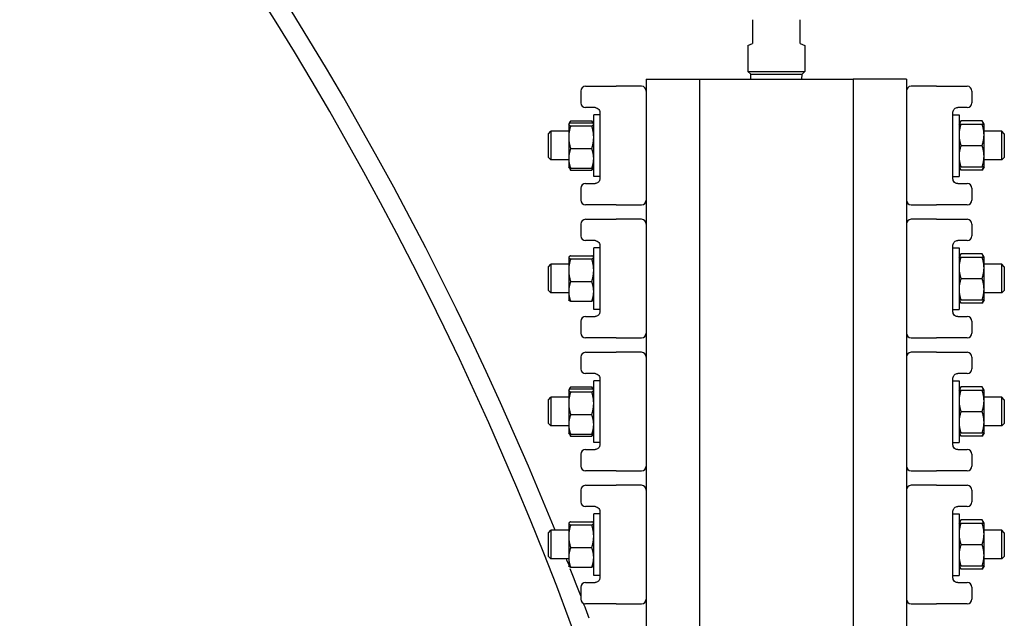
# Model space of a CAD drawing. Header units: inches. Extents: x 24 to 1128, y -69 to 748.
# Tile 270 of 656: x 456.95 to 469.9, y 314.45 to 322.33. Entities that reach past the tile are written whole.
import ezdxf

# ---------------------------------------------------------------- set-up
doc = ezdxf.new("R2010")
doc.units = ezdxf.units.IN
doc.header["$LTSCALE"] = 32
doc.header["$MEASUREMENT"] = 0
doc.layers.add('Visible (ANSI)', color=7, linetype='Continuous', lineweight=30)

msp = doc.modelspace()

# ---------------------------------------------------------------- linework, layer by layer
at = {"layer": 'Visible (ANSI)'}
for p, q in [((466.59233, 322.32742), (466.59233, 322.01492)), ((467.21733, 322.01492), (467.21733, 322.32742)), ((466.52983, 321.98903), (466.59233, 322.01492)), ((466.52983, 321.98903), (466.52983, 321.64617)), ((467.21733, 322.01492), (467.27983, 321.98903)), ((467.27983, 321.98903), (467.27983, 321.64617)), ((466.52983, 321.64617), (467.27983, 321.64617)), ((466.56733, 321.60867), (466.52983, 321.64617)), ((467.24233, 321.60867), (467.27983, 321.64617)), ((465.19333, 321.54617), (465.89333, 321.54617)), ((465.19333, 321.54617), (465.19333, 307.54617)), ((465.89333, 321.54617), (467.91633, 321.54617)), ((465.89333, 321.54617), (465.89333, 307.54617)), ((466.56733, 321.60867), (467.24233, 321.60867)), ((466.56897, 321.54617), (466.56733, 321.60867)), ((467.24069, 321.54617), (467.24233, 321.60867)), ((467.91633, 321.54617), (467.91633, 307.54617)), ((468.61633, 321.54617), (467.91633, 321.54617)), ((468.61633, 321.54617), (468.61633, 307.54617)), ((464.33083, 321.38867), (464.33083, 321.23367)), ((464.39333, 321.45117), (464.74059, 321.45117)), ((464.74059, 321.45117), (464.79607, 321.45117)), ((465.13083, 321.45117), (464.79607, 321.45117)), ((469.01359, 321.45117), (468.67883, 321.45117)), ((469.01359, 321.45117), (469.06907, 321.45117)), ((469.06907, 321.45117), (469.41633, 321.45117)), ((469.47883, 321.38867), (469.47883, 321.23367)), ((464.51833, 321.17117), (464.39333, 321.17117)), ((469.41633, 321.17117), (469.29133, 321.17117)), ((464.17305, 320.95478), (464.19407, 320.99119)), ((464.19697, 320.99609), (464.47569, 320.99609)), ((464.49961, 320.95478), (464.47859, 320.99119)), ((464.50083, 320.26467), (464.50083, 321.07767)), ((464.58083, 321.07767), (464.50083, 321.07767)), ((464.58083, 321.10867), (464.58083, 320.23367)), ((469.22883, 320.23367), (469.22883, 321.10867)), ((469.22883, 321.07767), (469.30883, 321.07767)), ((469.30883, 321.07767), (469.30883, 320.26467)), ((469.30883, 320.95267), (469.33397, 320.99622)), ((469.61269, 320.99622), (469.33397, 320.99622)), ((469.63783, 320.95267), (469.61269, 320.99622)), ((463.90483, 320.82742), (463.93608, 320.85867)), ((463.93608, 320.85867), (463.93608, 320.48367)), ((464.17183, 320.85867), (463.93608, 320.85867)), ((464.17183, 320.95267), (464.17305, 320.95478)), ((464.17183, 320.95267), (464.17183, 320.95057)), ((464.17183, 320.95057), (464.17183, 320.78118)), ((464.19697, 320.97037), (464.47569, 320.97037)), ((464.19697, 320.93078), (464.47569, 320.93078)), ((464.50083, 320.95267), (464.49961, 320.95478)), ((469.33397, 320.95267), (469.61269, 320.95267)), ((469.63783, 320.81192), (469.63783, 320.95267)), ((469.87358, 320.85867), (469.63783, 320.85867)), ((469.87358, 320.48367), (469.87358, 320.85867)), ((469.90483, 320.82742), (469.87358, 320.85867)), ((463.90483, 320.51492), (463.90483, 320.82742)), ((464.17183, 320.78118), (464.17183, 320.50177)), ((469.63783, 320.53042), (469.63783, 320.81192)), ((469.90483, 320.82742), (469.90483, 320.51492)), ((464.19697, 320.63158), (464.47569, 320.63158)), ((469.33397, 320.67117), (469.61269, 320.67117)), ((463.90483, 320.51492), (463.93608, 320.48367)), ((464.17183, 320.48367), (463.93608, 320.48367)), ((464.17183, 320.50177), (464.17183, 320.38967)), ((469.63783, 320.38967), (469.63783, 320.53042)), ((469.87358, 320.48367), (469.63783, 320.48367)), ((469.90483, 320.51492), (469.87358, 320.48367)), ((464.17183, 320.38967), (464.17305, 320.38756)), ((464.17305, 320.38756), (464.19407, 320.35115)), ((464.19697, 320.37197), (464.47569, 320.37197)), ((464.19697, 320.34625), (464.47569, 320.34625)), ((464.49961, 320.38756), (464.47859, 320.35115)), ((464.50083, 320.38967), (464.49961, 320.38756)), ((469.30883, 320.38967), (469.33397, 320.34612)), ((469.33397, 320.38967), (469.61269, 320.38967)), ((469.61269, 320.34612), (469.33397, 320.34612)), ((469.63783, 320.38967), (469.61269, 320.34612)), ((464.58083, 320.26467), (464.50083, 320.26467)), ((469.22883, 320.26467), (469.30883, 320.26467)), ((464.33083, 320.10867), (464.33083, 319.95367)), ((464.39333, 320.17117), (464.51833, 320.17117)), ((469.29133, 320.17117), (469.41633, 320.17117)), ((469.47883, 320.10867), (469.47883, 319.95367)), ((464.74059, 319.89117), (464.39333, 319.89117)), ((464.79607, 319.89117), (464.74059, 319.89117)), ((464.79607, 319.89117), (465.13083, 319.89117)), ((468.67883, 319.89117), (469.01359, 319.89117)), ((469.06907, 319.89117), (469.01359, 319.89117)), ((469.41633, 319.89117), (469.06907, 319.89117)), ((464.39333, 319.70117), (464.74059, 319.70117)), ((464.74059, 319.70117), (464.79607, 319.70117)), ((465.13083, 319.70117), (464.79607, 319.70117)), ((469.01359, 319.70117), (468.67883, 319.70117)), ((469.01359, 319.70117), (469.06907, 319.70117)), ((469.06907, 319.70117), (469.41633, 319.70117)), ((464.33083, 319.63867), (464.33083, 319.48367)), ((469.47883, 319.63867), (469.47883, 319.48367)), ((464.51833, 319.42117), (464.39333, 319.42117)), ((464.50083, 318.51467), (464.50083, 319.32767)), ((464.58083, 319.32767), (464.50083, 319.32767)), ((464.58083, 319.35867), (464.58083, 318.48367)), ((469.22883, 318.48367), (469.22883, 319.35867)), ((469.22883, 319.32767), (469.30883, 319.32767)), ((469.41633, 319.42117), (469.29133, 319.42117)), ((469.30883, 319.32767), (469.30883, 318.51467)), ((464.17183, 319.20267), (464.17305, 319.20478)), ((464.17183, 319.20267), (464.17183, 319.20057)), ((464.17183, 319.20057), (464.17183, 319.03118)), ((464.19697, 319.22037), (464.47569, 319.22037)), ((464.19697, 319.18078), (464.47569, 319.18078)), ((464.50083, 319.20267), (464.49961, 319.20478)), ((469.30883, 319.20267), (469.33397, 319.24622)), ((469.61269, 319.24622), (469.33397, 319.24622)), ((469.33397, 319.20267), (469.61269, 319.20267)), ((469.63783, 319.20267), (469.61269, 319.24622)), ((469.63783, 319.06192), (469.63783, 319.20267)), ((463.90483, 319.07742), (463.93608, 319.10867)), ((463.90483, 318.76492), (463.90483, 319.07742)), ((463.93608, 319.10867), (463.93608, 318.73367)), ((464.17183, 319.10867), (463.93608, 319.10867)), ((469.87358, 319.10867), (469.63783, 319.10867)), ((469.63783, 318.78042), (469.63783, 319.06192)), ((469.87358, 318.73367), (469.87358, 319.10867)), ((469.90483, 319.07742), (469.87358, 319.10867)), ((469.90483, 319.07742), (469.90483, 318.76492)), ((464.17183, 319.03118), (464.17183, 318.75177)), ((469.33397, 318.92117), (469.61269, 318.92117)), ((464.19697, 318.88158), (464.47569, 318.88158)), ((469.63783, 318.63967), (469.63783, 318.78042)), ((463.90483, 318.76492), (463.93608, 318.73367)), ((464.17183, 318.73367), (463.93608, 318.73367)), ((464.17183, 318.75177), (464.17183, 318.63967)), ((469.87358, 318.73367), (469.63783, 318.73367)), ((469.90483, 318.76492), (469.87358, 318.73367)), ((464.17183, 318.63967), (464.17305, 318.63756)), ((464.19697, 318.62197), (464.47569, 318.62197)), ((464.50083, 318.63967), (464.49961, 318.63756)), ((469.30883, 318.63967), (469.33397, 318.59612)), ((469.33397, 318.63967), (469.61269, 318.63967)), ((469.61269, 318.59612), (469.33397, 318.59612)), ((469.63783, 318.63967), (469.61269, 318.59612)), ((464.39333, 318.42117), (464.51833, 318.42117)), ((464.58083, 318.51467), (464.50083, 318.51467)), ((469.22883, 318.51467), (469.30883, 318.51467)), ((469.29133, 318.42117), (469.41633, 318.42117)), ((464.33083, 318.35867), (464.33083, 318.20367)), ((469.47883, 318.35867), (469.47883, 318.20367)), ((464.74059, 318.14117), (464.39333, 318.14117)), ((464.79607, 318.14117), (464.74059, 318.14117)), ((464.79607, 318.14117), (465.13083, 318.14117)), ((468.67883, 318.14117), (469.01359, 318.14117)), ((469.06907, 318.14117), (469.01359, 318.14117)), ((469.41633, 318.14117), (469.06907, 318.14117)), ((464.33083, 317.88867), (464.33083, 317.73367)), ((464.39333, 317.95117), (464.74059, 317.95117)), ((464.74059, 317.95117), (464.79607, 317.95117)), ((465.13083, 317.95117), (464.79607, 317.95117)), ((469.01359, 317.95117), (468.67883, 317.95117)), ((469.01359, 317.95117), (469.06907, 317.95117)), ((469.06907, 317.95117), (469.41633, 317.95117)), ((469.47883, 317.88867), (469.47883, 317.73367)), ((464.51833, 317.67117), (464.39333, 317.67117)), ((469.41633, 317.67117), (469.29133, 317.67117)), ((464.17305, 317.45478), (464.19407, 317.49119)), ((464.19697, 317.49609), (464.47569, 317.49609)), ((464.49961, 317.45478), (464.47859, 317.49119)), ((464.50083, 316.76467), (464.50083, 317.57767)), ((464.58083, 317.57767), (464.50083, 317.57767)), ((464.58083, 317.60867), (464.58083, 316.73367)), ((469.22883, 316.73367), (469.22883, 317.60867)), ((469.22883, 317.57767), (469.30883, 317.57767)), ((469.30883, 317.57767), (469.30883, 316.76467)), ((469.30883, 317.45267), (469.33397, 317.49622)), ((469.61269, 317.49622), (469.33397, 317.49622)), ((469.63783, 317.45267), (469.61269, 317.49622)), ((463.90483, 317.32742), (463.93608, 317.35867)), ((463.93608, 317.35867), (463.93608, 316.98367)), ((464.17183, 317.35867), (463.93608, 317.35867)), ((464.17183, 317.45267), (464.17305, 317.45478)), ((464.17183, 317.45267), (464.17183, 317.45057)), ((464.17183, 317.45057), (464.17183, 317.28118)), ((464.19697, 317.47037), (464.47569, 317.47037)), ((464.19697, 317.43078), (464.47569, 317.43078)), ((464.50083, 317.45267), (464.49961, 317.45478)), ((469.33397, 317.45267), (469.61269, 317.45267)), ((469.63783, 317.31192), (469.63783, 317.45267)), ((469.87358, 317.35867), (469.63783, 317.35867)), ((469.87358, 316.98367), (469.87358, 317.35867)), ((469.90483, 317.32742), (469.87358, 317.35867)), ((463.90483, 317.01492), (463.90483, 317.32742)), ((464.17183, 317.28118), (464.17183, 317.00177)), ((469.63783, 317.03042), (469.63783, 317.31192)), ((469.90483, 317.32742), (469.90483, 317.01492)), ((464.19697, 317.13158), (464.47569, 317.13158)), ((469.33397, 317.17117), (469.61269, 317.17117)), ((463.90483, 317.01492), (463.93608, 316.98367)), ((464.17183, 316.98367), (463.93608, 316.98367)), ((464.17183, 317.00177), (464.17183, 316.88967)), ((469.63783, 316.88967), (469.63783, 317.03042)), ((469.87358, 316.98367), (469.63783, 316.98367)), ((469.90483, 317.01492), (469.87358, 316.98367)), ((464.17183, 316.88967), (464.17305, 316.88756)), ((464.17305, 316.88756), (464.19407, 316.85115)), ((464.19697, 316.87197), (464.47569, 316.87197)), ((464.19697, 316.84625), (464.47569, 316.84625)), ((464.49961, 316.88756), (464.47859, 316.85115)), ((464.50083, 316.88967), (464.49961, 316.88756)), ((469.30883, 316.88967), (469.33397, 316.84612)), ((469.33397, 316.88967), (469.61269, 316.88967)), ((469.61269, 316.84612), (469.33397, 316.84612)), ((469.63783, 316.88967), (469.61269, 316.84612)), ((464.58083, 316.76467), (464.50083, 316.76467)), ((469.22883, 316.76467), (469.30883, 316.76467)), ((464.33083, 316.60867), (464.33083, 316.45367)), ((464.39333, 316.67117), (464.51833, 316.67117)), ((469.29133, 316.67117), (469.41633, 316.67117)), ((469.47883, 316.60867), (469.47883, 316.45367)), ((464.74059, 316.39117), (464.39333, 316.39117)), ((464.79607, 316.39117), (464.74059, 316.39117)), ((464.79607, 316.39117), (465.13083, 316.39117)), ((468.67883, 316.39117), (469.01359, 316.39117)), ((469.06907, 316.39117), (469.01359, 316.39117)), ((469.41633, 316.39117), (469.06907, 316.39117)), ((464.39333, 316.20117), (464.74059, 316.20117)), ((464.74059, 316.20117), (464.79607, 316.20117)), ((465.13083, 316.20117), (464.79607, 316.20117)), ((469.01359, 316.20117), (468.67883, 316.20117)), ((469.01359, 316.20117), (469.06907, 316.20117)), ((469.06907, 316.20117), (469.41633, 316.20117)), ((464.33083, 316.13867), (464.33083, 315.98367)), ((469.47883, 316.13867), (469.47883, 315.98367)), ((464.51833, 315.92117), (464.39333, 315.92117)), ((464.50083, 315.01467), (464.50083, 315.82767)), ((464.58083, 315.82767), (464.50083, 315.82767)), ((464.58083, 315.85867), (464.58083, 314.98367)), ((469.22883, 314.98367), (469.22883, 315.85867)), ((469.22883, 315.82767), (469.30883, 315.82767)), ((469.41633, 315.92117), (469.29133, 315.92117)), ((469.30883, 315.82767), (469.30883, 315.01467)), ((464.17183, 315.70267), (464.17305, 315.70478)), ((464.17183, 315.70267), (464.17183, 315.70057)), ((464.17183, 315.70057), (464.17183, 315.53118)), ((464.19697, 315.72037), (464.47569, 315.72037)), ((464.19697, 315.68078), (464.47569, 315.68078)), ((464.50083, 315.70267), (464.49961, 315.70478)), ((469.30883, 315.70267), (469.33397, 315.74622)), ((469.61269, 315.74622), (469.33397, 315.74622)), ((469.33397, 315.70267), (469.61269, 315.70267)), ((469.63783, 315.70267), (469.61269, 315.74622)), ((469.63783, 315.56192), (469.63783, 315.70267)), ((463.90483, 315.57742), (463.93608, 315.60867)), ((463.90483, 315.26492), (463.90483, 315.57742)), ((463.93608, 315.60867), (463.93608, 315.23367)), ((464.17183, 315.60867), (463.93608, 315.60867)), ((469.87358, 315.60867), (469.63783, 315.60867)), ((469.63783, 315.28042), (469.63783, 315.56192)), ((469.87358, 315.23367), (469.87358, 315.60867)), ((469.90483, 315.57742), (469.87358, 315.60867)), ((469.90483, 315.57742), (469.90483, 315.26492)), ((464.17183, 315.53118), (464.17183, 315.25177)), ((469.33397, 315.42117), (469.61269, 315.42117)), ((464.19697, 315.38158), (464.47569, 315.38158)), ((469.63783, 315.13967), (469.63783, 315.28042)), ((463.90483, 315.26492), (463.93608, 315.23367)), ((464.17183, 315.23367), (463.93608, 315.23367)), ((464.17183, 315.25177), (464.17183, 315.13967)), ((469.87358, 315.23367), (469.63783, 315.23367)), ((469.90483, 315.26492), (469.87358, 315.23367)), ((464.17183, 315.13967), (464.17305, 315.13756)), ((464.19697, 315.12197), (464.47569, 315.12197)), ((464.50083, 315.13967), (464.49961, 315.13756)), ((469.30883, 315.13967), (469.33397, 315.09612)), ((469.33397, 315.13967), (469.61269, 315.13967)), ((469.61269, 315.09612), (469.33397, 315.09612)), ((469.63783, 315.13967), (469.61269, 315.09612)), ((464.39333, 314.92117), (464.51833, 314.92117)), ((464.58083, 315.01467), (464.50083, 315.01467)), ((469.22883, 315.01467), (469.30883, 315.01467)), ((469.29133, 314.92117), (469.41633, 314.92117)), ((464.33083, 314.85867), (464.33083, 314.70367)), ((469.47883, 314.85867), (469.47883, 314.70367)), ((464.74059, 314.64117), (464.39333, 314.64117)), ((464.79607, 314.64117), (464.74059, 314.64117)), ((464.79607, 314.64117), (465.13083, 314.64117)), ((468.67883, 314.64117), (469.01359, 314.64117)), ((469.06907, 314.64117), (469.01359, 314.64117)), ((469.41633, 314.64117), (469.06907, 314.64117))]:
    msp.add_line(p, q, dxfattribs=at)
for centre, radius, start, end in [((422.62125, 298.89305), 44.62029, 22.000783, 94.726002), ((422.62125, 298.89305), 44.37029, 19.900415, 94.722655), ((464.39333, 321.38867), 0.0625, 90, 180), ((465.13083, 321.38867), 0.0625, 0, 90), ((468.67883, 321.38867), 0.0625, 90, 180), ((469.41633, 321.38867), 0.0625, 0, 90), ((464.39333, 321.23367), 0.0625, 180, 270), ((469.41633, 321.23367), 0.0625, 270, 0), ((464.39333, 320.10867), 0.0625, 90, 180), ((469.41633, 320.10867), 0.0625, 0, 90), ((464.39333, 319.95367), 0.0625, 180, 270), ((465.13083, 319.95367), 0.0625, 270, 0), ((468.67883, 319.95367), 0.0625, 180, 270), ((469.41633, 319.95367), 0.0625, 270, 0), ((464.39333, 319.63867), 0.0625, 90, 180), ((465.13083, 319.63867), 0.0625, 0, 90), ((468.67883, 319.63867), 0.0625, 90, 180), ((469.41633, 319.63867), 0.0625, 0, 90), ((464.39333, 319.48367), 0.0625, 180, 270), ((469.41633, 319.48367), 0.0625, 270, 0), ((464.39333, 318.35867), 0.0625, 90, 180), ((469.41633, 318.35867), 0.0625, 0, 90), ((464.39333, 318.20367), 0.0625, 180, 270), ((465.13083, 318.20367), 0.0625, 270, 0), ((468.67883, 318.20367), 0.0625, 180, 270), ((469.41633, 318.20367), 0.0625, 270, 0), ((464.39333, 317.88867), 0.0625, 90, 180), ((465.13083, 317.88867), 0.0625, 0, 90), ((468.67883, 317.88867), 0.0625, 90, 180), ((469.41633, 317.88867), 0.0625, 0, 90), ((464.39333, 317.73367), 0.0625, 180, 270), ((469.41633, 317.73367), 0.0625, 270, 0), ((464.39333, 316.60867), 0.0625, 90, 180), ((469.41633, 316.60867), 0.0625, 0, 90), ((464.39333, 316.45367), 0.0625, 180, 270), ((465.13083, 316.45367), 0.0625, 270, 0), ((468.67883, 316.45367), 0.0625, 180, 270), ((469.41633, 316.45367), 0.0625, 270, 0), ((464.39333, 316.13867), 0.0625, 90, 180), ((465.13083, 316.13867), 0.0625, 0, 90), ((468.67883, 316.13867), 0.0625, 90, 180), ((469.41633, 316.13867), 0.0625, 0, 90), ((464.39333, 315.98367), 0.0625, 180, 270), ((469.41633, 315.98367), 0.0625, 270, 0), ((422.62125, 298.89305), 44.62029, 21.376774, 21.482376), ((422.62125, 298.89305), 44.62029, 20.809457, 21.302388), ((464.39333, 314.85867), 0.0625, 90, 180), ((469.41633, 314.85867), 0.0625, 0, 90), ((464.39333, 314.70367), 0.0625, 180, 270), ((422.62125, 298.89305), 44.62029, 20.406486, 20.674316), ((465.13083, 314.70367), 0.0625, 270, 0), ((468.67883, 314.70367), 0.0625, 180, 270), ((469.41633, 314.70367), 0.0625, 270, 0)]:
    msp.add_arc(centre, radius, start, end, dxfattribs=at)
for points, knots in [([(464.51833, 321.17117), (464.52314, 321.17117), (464.5282, 321.17062), (464.54176, 321.16725), (464.55058, 321.16324), (464.5661, 321.15014), (464.57284, 321.14132), (464.57942, 321.12376), (464.58083, 321.11623), (464.58083, 321.10867)], [0, 0, 0, 0, 0.122052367, 0.122052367, 0.317336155, 0.317336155, 0.498186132, 0.498186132, 0.613337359, 0.613337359, 0.613337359, 0.613337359]), ([(469.22883, 321.10867), (469.22883, 321.11214), (469.22912, 321.11561), (469.2306, 321.12444), (469.23223, 321.12967), (469.23725, 321.14073), (469.241, 321.14625), (469.24973, 321.15579), (469.25475, 321.15969), (469.26703, 321.16685), (469.27436, 321.16923), (469.28473, 321.17092), (469.28809, 321.17117), (469.29133, 321.17117)], [0, 0, 0, 0, 0.052872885, 0.052872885, 0.137469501, 0.137469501, 0.247445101, 0.247445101, 0.365265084, 0.365265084, 0.531005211, 0.531005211, 0.613329, 0.613329, 0.613329, 0.613329]), ([(464.58083, 320.23367), (464.58083, 320.2302), (464.58054, 320.22673), (464.57906, 320.2179), (464.57743, 320.21267), (464.57242, 320.2016), (464.56866, 320.19609), (464.55993, 320.18655), (464.55491, 320.18265), (464.54263, 320.17549), (464.5353, 320.17311), (464.52493, 320.17142), (464.52157, 320.17117), (464.51833, 320.17117)], [0, 0, 0, 0, 0.052872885, 0.052872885, 0.137469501, 0.137469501, 0.247445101, 0.247445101, 0.365289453, 0.365289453, 0.531049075, 0.531049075, 0.613328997, 0.613328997, 0.613328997, 0.613328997]), ([(469.29133, 320.17117), (469.28652, 320.17117), (469.28146, 320.17172), (469.2679, 320.17509), (469.25908, 320.17911), (469.24356, 320.19221), (469.23681, 320.20104), (469.23024, 320.21859), (469.22883, 320.22612), (469.22883, 320.23367)], [0, 0, 0, 0, 0.122084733, 0.122084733, 0.317420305, 0.317420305, 0.498259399, 0.498259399, 0.613337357, 0.613337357, 0.613337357, 0.613337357]), ([(464.51833, 319.42117), (464.52314, 319.42117), (464.5282, 319.42062), (464.54176, 319.41725), (464.55058, 319.41324), (464.5661, 319.40014), (464.57284, 319.39132), (464.57942, 319.37376), (464.58083, 319.36623), (464.58083, 319.35867)], [0, 0, 0, 0, 0.122052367, 0.122052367, 0.317336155, 0.317336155, 0.498186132, 0.498186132, 0.613337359, 0.613337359, 0.613337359, 0.613337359]), ([(469.22883, 319.35867), (469.22883, 319.36214), (469.22912, 319.36561), (469.2306, 319.37444), (469.23223, 319.37967), (469.23725, 319.39073), (469.241, 319.39625), (469.24973, 319.40579), (469.25475, 319.40969), (469.26703, 319.41685), (469.27436, 319.41923), (469.28473, 319.42092), (469.28809, 319.42117), (469.29133, 319.42117)], [0, 0, 0, 0, 0.052872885, 0.052872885, 0.137469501, 0.137469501, 0.247445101, 0.247445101, 0.365265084, 0.365265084, 0.531005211, 0.531005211, 0.613329, 0.613329, 0.613329, 0.613329]), ([(464.58083, 318.48367), (464.58083, 318.4802), (464.58054, 318.47673), (464.57906, 318.4679), (464.57743, 318.46267), (464.57242, 318.4516), (464.56866, 318.44609), (464.55993, 318.43655), (464.55491, 318.43265), (464.54263, 318.42549), (464.5353, 318.42311), (464.52493, 318.42142), (464.52157, 318.42117), (464.51833, 318.42117)], [0, 0, 0, 0, 0.052872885, 0.052872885, 0.137469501, 0.137469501, 0.247445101, 0.247445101, 0.365289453, 0.365289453, 0.531049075, 0.531049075, 0.613328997, 0.613328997, 0.613328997, 0.613328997]), ([(469.29133, 318.42117), (469.28652, 318.42117), (469.28146, 318.42172), (469.2679, 318.42509), (469.25908, 318.42911), (469.24356, 318.44221), (469.23681, 318.45104), (469.23024, 318.46859), (469.22883, 318.47612), (469.22883, 318.48367)], [0, 0, 0, 0, 0.122084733, 0.122084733, 0.317420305, 0.317420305, 0.498259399, 0.498259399, 0.613337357, 0.613337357, 0.613337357, 0.613337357]), ([(464.51833, 317.67117), (464.52314, 317.67117), (464.5282, 317.67062), (464.54176, 317.66725), (464.55058, 317.66324), (464.5661, 317.65014), (464.57284, 317.64132), (464.57942, 317.62376), (464.58083, 317.61623), (464.58083, 317.60867)], [0, 0, 0, 0, 0.122052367, 0.122052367, 0.317336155, 0.317336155, 0.498186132, 0.498186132, 0.613337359, 0.613337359, 0.613337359, 0.613337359]), ([(469.22883, 317.60867), (469.22883, 317.61214), (469.22912, 317.61561), (469.2306, 317.62444), (469.23223, 317.62967), (469.23725, 317.64073), (469.241, 317.64625), (469.24973, 317.65579), (469.25475, 317.65969), (469.26703, 317.66685), (469.27436, 317.66923), (469.28473, 317.67092), (469.28809, 317.67117), (469.29133, 317.67117)], [0, 0, 0, 0, 0.052872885, 0.052872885, 0.137469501, 0.137469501, 0.247445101, 0.247445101, 0.365265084, 0.365265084, 0.531005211, 0.531005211, 0.613329, 0.613329, 0.613329, 0.613329]), ([(464.58083, 316.73367), (464.58083, 316.7302), (464.58054, 316.72673), (464.57906, 316.7179), (464.57743, 316.71267), (464.57242, 316.7016), (464.56866, 316.69609), (464.55993, 316.68655), (464.55491, 316.68265), (464.54263, 316.67549), (464.5353, 316.67311), (464.52493, 316.67142), (464.52157, 316.67117), (464.51833, 316.67117)], [0, 0, 0, 0, 0.052872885, 0.052872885, 0.137469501, 0.137469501, 0.247445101, 0.247445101, 0.365289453, 0.365289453, 0.531049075, 0.531049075, 0.613328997, 0.613328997, 0.613328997, 0.613328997]), ([(469.29133, 316.67117), (469.28652, 316.67117), (469.28146, 316.67172), (469.2679, 316.67509), (469.25908, 316.67911), (469.24356, 316.69221), (469.23681, 316.70104), (469.23024, 316.71859), (469.22883, 316.72612), (469.22883, 316.73367)], [0, 0, 0, 0, 0.122084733, 0.122084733, 0.317420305, 0.317420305, 0.498259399, 0.498259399, 0.613337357, 0.613337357, 0.613337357, 0.613337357]), ([(464.51833, 315.92117), (464.52314, 315.92117), (464.5282, 315.92062), (464.54176, 315.91725), (464.55058, 315.91324), (464.5661, 315.90014), (464.57284, 315.89132), (464.57942, 315.87376), (464.58083, 315.86623), (464.58083, 315.85867)], [0, 0, 0, 0, 0.122052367, 0.122052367, 0.317336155, 0.317336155, 0.498186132, 0.498186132, 0.613337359, 0.613337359, 0.613337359, 0.613337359]), ([(469.22883, 315.85867), (469.22883, 315.86214), (469.22912, 315.86561), (469.2306, 315.87444), (469.23223, 315.87967), (469.23725, 315.89073), (469.241, 315.89625), (469.24973, 315.90579), (469.25475, 315.90969), (469.26703, 315.91685), (469.27436, 315.91923), (469.28473, 315.92092), (469.28809, 315.92117), (469.29133, 315.92117)], [0, 0, 0, 0, 0.052872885, 0.052872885, 0.137469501, 0.137469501, 0.247445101, 0.247445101, 0.365265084, 0.365265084, 0.531005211, 0.531005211, 0.613329, 0.613329, 0.613329, 0.613329]), ([(464.58083, 314.98367), (464.58083, 314.9802), (464.58054, 314.97673), (464.57906, 314.9679), (464.57743, 314.96267), (464.57242, 314.9516), (464.56866, 314.94609), (464.55993, 314.93655), (464.55491, 314.93265), (464.54263, 314.92549), (464.5353, 314.92311), (464.52493, 314.92142), (464.52157, 314.92117), (464.51833, 314.92117)], [0, 0, 0, 0, 0.052872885, 0.052872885, 0.137469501, 0.137469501, 0.247445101, 0.247445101, 0.365289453, 0.365289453, 0.531049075, 0.531049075, 0.613328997, 0.613328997, 0.613328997, 0.613328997]), ([(469.29133, 314.92117), (469.28652, 314.92117), (469.28146, 314.92172), (469.2679, 314.92509), (469.25908, 314.92911), (469.24356, 314.94221), (469.23681, 314.95104), (469.23024, 314.96859), (469.22883, 314.97612), (469.22883, 314.98367)], [0, 0, 0, 0, 0.122084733, 0.122084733, 0.317420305, 0.317420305, 0.498259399, 0.498259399, 0.613337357, 0.613337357, 0.613337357, 0.613337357])]:
    msp.add_open_spline(points, degree=3, knots=knots, dxfattribs=at)
for points, weights in [([(464.19697, 320.99609), (464.18598, 320.97798), (464.17991, 320.96152)], [1, 1.01624676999, 1.01858451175]), ([(464.49276, 320.96152), (464.48668, 320.97798), (464.47569, 320.99609)], [1.01858451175, 1.01624676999, 1]), ([(469.33397, 320.99622), (469.32072, 320.97326), (469.31456, 320.95267)], [1, 1.01965956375, 1.01895290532]), ([(469.6321, 320.95267), (469.62594, 320.97326), (469.61269, 320.99622)], [1.01895290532, 1.01965956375, 1]), ([(464.19697, 320.97037), (464.17183, 320.95976), (464.17183, 320.95057)], [1, 1.0379548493, 1]), ([(464.17183, 320.95057), (464.17183, 320.94139), (464.19697, 320.93078)], [1, 1.0379548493, 1]), ([(464.19697, 320.93078), (464.17183, 320.85061), (464.17183, 320.78118)], [1, 1.0379548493, 1]), ([(464.50083, 320.95057), (464.50083, 320.95976), (464.47569, 320.97037)], [1, 1.0379548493, 1]), ([(464.47569, 320.93078), (464.50083, 320.94139), (464.50083, 320.95057)], [1, 1.0379548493, 1]), ([(464.50083, 320.78118), (464.50083, 320.85061), (464.47569, 320.93078)], [1, 1.0379548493, 1]), ([(469.30883, 320.95267), (469.30883, 320.95267), (469.33397, 320.95267)], [1, 1.0379548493, 1]), ([(469.33397, 320.95267), (469.30883, 320.87724), (469.30883, 320.81192)], [1, 1.0379548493, 1]), ([(469.61269, 320.95267), (469.63783, 320.95267), (469.63783, 320.95267)], [1, 1.0379548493, 1]), ([(469.63783, 320.81192), (469.63783, 320.87724), (469.61269, 320.95267)], [1, 1.0379548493, 1]), ([(464.17183, 320.78118), (464.17183, 320.71175), (464.19697, 320.63158)], [1, 1.0379548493, 1]), ([(464.47569, 320.63158), (464.50083, 320.71175), (464.50083, 320.78118)], [1, 1.0379548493, 1]), ([(469.30883, 320.81192), (469.30883, 320.7466), (469.33397, 320.67117)], [1, 1.0379548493, 1]), ([(469.61269, 320.67117), (469.63783, 320.7466), (469.63783, 320.81192)], [1, 1.0379548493, 1]), ([(464.19697, 320.63158), (464.17183, 320.56202), (464.17183, 320.50177)], [1, 1.0379548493, 1]), ([(464.50083, 320.50177), (464.50083, 320.56202), (464.47569, 320.63158)], [1, 1.0379548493, 1]), ([(469.33397, 320.67117), (469.30883, 320.59574), (469.30883, 320.53042)], [1, 1.0379548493, 1]), ([(469.63783, 320.53042), (469.63783, 320.59574), (469.61269, 320.67117)], [1, 1.0379548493, 1]), ([(464.17183, 320.50177), (464.17183, 320.44153), (464.19697, 320.37197)], [1, 1.0379548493, 1]), ([(464.47569, 320.37197), (464.50083, 320.44153), (464.50083, 320.50177)], [1, 1.0379548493, 1]), ([(469.30883, 320.53042), (469.30883, 320.4651), (469.33397, 320.38967)], [1, 1.0379548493, 1]), ([(469.61269, 320.38967), (469.63783, 320.4651), (469.63783, 320.53042)], [1, 1.0379548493, 1]), ([(464.19697, 320.37197), (464.17724, 320.38029), (464.17305, 320.38756)], [1, 1.02954253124, 1.01309562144]), ([(464.18151, 320.37976), (464.18734, 320.36372), (464.19697, 320.34625)], [1.01777583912, 1.01420217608, 1]), ([(464.19697, 320.34625), (464.19547, 320.34872), (464.19407, 320.35115)], [1, 1.00218611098, 1.00412039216]), ([(464.49961, 320.38756), (464.49542, 320.38029), (464.47569, 320.37197)], [1.01309562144, 1.02954253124, 1]), ([(464.47569, 320.34625), (464.48532, 320.36372), (464.49116, 320.37976)], [1, 1.01420217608, 1.01777583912]), ([(464.47859, 320.35115), (464.47719, 320.34872), (464.47569, 320.34625)], [1.00412039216, 1.00218611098, 1]), ([(469.33397, 320.38967), (469.30883, 320.38967), (469.30883, 320.38967)], [1, 1.0379548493, 1]), ([(469.31456, 320.38967), (469.32072, 320.36908), (469.33397, 320.34612)], [1.01895290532, 1.01965956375, 1]), ([(469.63783, 320.38967), (469.63783, 320.38967), (469.61269, 320.38967)], [1, 1.0379548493, 1]), ([(469.61269, 320.34612), (469.62594, 320.36908), (469.6321, 320.38967)], [1, 1.01965956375, 1.01895290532]), ([(464.19697, 319.22037), (464.17183, 319.20976), (464.17183, 319.20057)], [1, 1.0379548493, 1]), ([(464.17183, 319.20057), (464.17183, 319.19139), (464.19697, 319.18078)], [1, 1.0379548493, 1]), ([(464.19697, 319.18078), (464.17183, 319.10061), (464.17183, 319.03118)], [1, 1.0379548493, 1]), ([(464.50083, 319.20057), (464.50083, 319.20976), (464.47569, 319.22037)], [1, 1.0379548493, 1]), ([(464.47569, 319.18078), (464.50083, 319.19139), (464.50083, 319.20057)], [1, 1.0379548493, 1]), ([(464.50083, 319.03118), (464.50083, 319.10061), (464.47569, 319.18078)], [1, 1.0379548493, 1]), ([(469.30883, 319.20267), (469.30883, 319.20267), (469.33397, 319.20267)], [1, 1.0379548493, 1]), ([(469.33397, 319.20267), (469.30883, 319.12724), (469.30883, 319.06192)], [1, 1.0379548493, 1]), ([(469.33397, 319.24622), (469.32072, 319.22326), (469.31456, 319.20267)], [1, 1.01965956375, 1.01895290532]), ([(469.6321, 319.20267), (469.62594, 319.22326), (469.61269, 319.24622)], [1.01895290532, 1.01965956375, 1]), ([(469.61269, 319.20267), (469.63783, 319.20267), (469.63783, 319.20267)], [1, 1.0379548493, 1]), ([(469.63783, 319.06192), (469.63783, 319.12724), (469.61269, 319.20267)], [1, 1.0379548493, 1]), ([(469.30883, 319.06192), (469.30883, 318.9966), (469.33397, 318.92117)], [1, 1.0379548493, 1]), ([(469.61269, 318.92117), (469.63783, 318.9966), (469.63783, 319.06192)], [1, 1.0379548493, 1]), ([(464.17183, 319.03118), (464.17183, 318.96175), (464.19697, 318.88158)], [1, 1.0379548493, 1]), ([(464.47569, 318.88158), (464.50083, 318.96175), (464.50083, 319.03118)], [1, 1.0379548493, 1]), ([(469.33397, 318.92117), (469.30883, 318.84574), (469.30883, 318.78042)], [1, 1.0379548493, 1]), ([(469.63783, 318.78042), (469.63783, 318.84574), (469.61269, 318.92117)], [1, 1.0379548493, 1]), ([(464.19697, 318.88158), (464.17183, 318.81202), (464.17183, 318.75177)], [1, 1.0379548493, 1]), ([(464.50083, 318.75177), (464.50083, 318.81202), (464.47569, 318.88158)], [1, 1.0379548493, 1]), ([(469.30883, 318.78042), (469.30883, 318.7151), (469.33397, 318.63967)], [1, 1.0379548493, 1]), ([(469.61269, 318.63967), (469.63783, 318.7151), (469.63783, 318.78042)], [1, 1.0379548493, 1]), ([(464.17183, 318.75177), (464.17183, 318.69153), (464.19697, 318.62197)], [1, 1.0379548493, 1]), ([(464.47569, 318.62197), (464.50083, 318.69153), (464.50083, 318.75177)], [1, 1.0379548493, 1]), ([(464.19697, 318.62197), (464.17724, 318.63029), (464.17305, 318.63756)], [1, 1.02954253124, 1.01309562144]), ([(464.49961, 318.63756), (464.49542, 318.63029), (464.47569, 318.62197)], [1.01309562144, 1.02954253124, 1]), ([(469.33397, 318.63967), (469.30883, 318.63967), (469.30883, 318.63967)], [1, 1.0379548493, 1]), ([(469.31456, 318.63967), (469.32072, 318.61908), (469.33397, 318.59612)], [1.01895290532, 1.01965956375, 1]), ([(469.63783, 318.63967), (469.63783, 318.63967), (469.61269, 318.63967)], [1, 1.0379548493, 1]), ([(469.61269, 318.59612), (469.62594, 318.61908), (469.6321, 318.63967)], [1, 1.01965956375, 1.01895290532]), ([(464.19697, 317.49609), (464.18598, 317.47798), (464.17991, 317.46152)], [1, 1.01624676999, 1.01858451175]), ([(464.49276, 317.46152), (464.48668, 317.47798), (464.47569, 317.49609)], [1.01858451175, 1.01624676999, 1]), ([(469.33397, 317.49622), (469.32072, 317.47326), (469.31456, 317.45267)], [1, 1.01965956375, 1.01895290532]), ([(469.6321, 317.45267), (469.62594, 317.47326), (469.61269, 317.49622)], [1.01895290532, 1.01965956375, 1]), ([(464.19697, 317.47037), (464.17183, 317.45976), (464.17183, 317.45057)], [1, 1.0379548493, 1]), ([(464.17183, 317.45057), (464.17183, 317.44139), (464.19697, 317.43078)], [1, 1.0379548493, 1]), ([(464.19697, 317.43078), (464.17183, 317.35061), (464.17183, 317.28118)], [1, 1.0379548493, 1]), ([(464.50083, 317.45057), (464.50083, 317.45976), (464.47569, 317.47037)], [1, 1.0379548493, 1]), ([(464.47569, 317.43078), (464.50083, 317.44139), (464.50083, 317.45057)], [1, 1.0379548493, 1]), ([(464.50083, 317.28118), (464.50083, 317.35061), (464.47569, 317.43078)], [1, 1.0379548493, 1]), ([(469.30883, 317.45267), (469.30883, 317.45267), (469.33397, 317.45267)], [1, 1.0379548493, 1]), ([(469.33397, 317.45267), (469.30883, 317.37724), (469.30883, 317.31192)], [1, 1.0379548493, 1]), ([(469.61269, 317.45267), (469.63783, 317.45267), (469.63783, 317.45267)], [1, 1.0379548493, 1]), ([(469.63783, 317.31192), (469.63783, 317.37724), (469.61269, 317.45267)], [1, 1.0379548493, 1]), ([(464.17183, 317.28118), (464.17183, 317.21175), (464.19697, 317.13158)], [1, 1.0379548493, 1]), ([(464.47569, 317.13158), (464.50083, 317.21175), (464.50083, 317.28118)], [1, 1.0379548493, 1]), ([(469.30883, 317.31192), (469.30883, 317.2466), (469.33397, 317.17117)], [1, 1.0379548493, 1]), ([(469.61269, 317.17117), (469.63783, 317.2466), (469.63783, 317.31192)], [1, 1.0379548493, 1]), ([(464.19697, 317.13158), (464.17183, 317.06202), (464.17183, 317.00177)], [1, 1.0379548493, 1]), ([(464.50083, 317.00177), (464.50083, 317.06202), (464.47569, 317.13158)], [1, 1.0379548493, 1]), ([(469.33397, 317.17117), (469.30883, 317.09574), (469.30883, 317.03042)], [1, 1.0379548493, 1]), ([(469.63783, 317.03042), (469.63783, 317.09574), (469.61269, 317.17117)], [1, 1.0379548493, 1]), ([(464.17183, 317.00177), (464.17183, 316.94153), (464.19697, 316.87197)], [1, 1.0379548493, 1]), ([(464.47569, 316.87197), (464.50083, 316.94153), (464.50083, 317.00177)], [1, 1.0379548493, 1]), ([(469.30883, 317.03042), (469.30883, 316.9651), (469.33397, 316.88967)], [1, 1.0379548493, 1]), ([(469.61269, 316.88967), (469.63783, 316.9651), (469.63783, 317.03042)], [1, 1.0379548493, 1]), ([(464.19697, 316.87197), (464.17724, 316.88029), (464.17305, 316.88756)], [1, 1.02954253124, 1.01309562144]), ([(464.18151, 316.87976), (464.18734, 316.86372), (464.19697, 316.84625)], [1.01777583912, 1.01420217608, 1]), ([(464.19697, 316.84625), (464.19547, 316.84872), (464.19407, 316.85115)], [1, 1.00218611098, 1.00412039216]), ([(464.49961, 316.88756), (464.49542, 316.88029), (464.47569, 316.87197)], [1.01309562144, 1.02954253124, 1]), ([(464.47569, 316.84625), (464.48532, 316.86372), (464.49116, 316.87976)], [1, 1.01420217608, 1.01777583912]), ([(464.47859, 316.85115), (464.47719, 316.84872), (464.47569, 316.84625)], [1.00412039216, 1.00218611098, 1]), ([(469.33397, 316.88967), (469.30883, 316.88967), (469.30883, 316.88967)], [1, 1.0379548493, 1]), ([(469.31456, 316.88967), (469.32072, 316.86908), (469.33397, 316.84612)], [1.01895290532, 1.01965956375, 1]), ([(469.63783, 316.88967), (469.63783, 316.88967), (469.61269, 316.88967)], [1, 1.0379548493, 1]), ([(469.61269, 316.84612), (469.62594, 316.86908), (469.6321, 316.88967)], [1, 1.01965956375, 1.01895290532]), ([(464.19697, 315.72037), (464.17183, 315.70976), (464.17183, 315.70057)], [1, 1.0379548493, 1]), ([(464.17183, 315.70057), (464.17183, 315.69139), (464.19697, 315.68078)], [1, 1.0379548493, 1]), ([(464.19697, 315.68078), (464.17183, 315.60061), (464.17183, 315.53118)], [1, 1.0379548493, 1]), ([(464.50083, 315.70057), (464.50083, 315.70976), (464.47569, 315.72037)], [1, 1.0379548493, 1]), ([(464.47569, 315.68078), (464.50083, 315.69139), (464.50083, 315.70057)], [1, 1.0379548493, 1]), ([(464.50083, 315.53118), (464.50083, 315.60061), (464.47569, 315.68078)], [1, 1.0379548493, 1]), ([(469.30883, 315.70267), (469.30883, 315.70267), (469.33397, 315.70267)], [1, 1.0379548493, 1]), ([(469.33397, 315.70267), (469.30883, 315.62724), (469.30883, 315.56192)], [1, 1.0379548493, 1]), ([(469.33397, 315.74622), (469.32072, 315.72326), (469.31456, 315.70267)], [1, 1.01965956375, 1.01895290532]), ([(469.6321, 315.70267), (469.62594, 315.72326), (469.61269, 315.74622)], [1.01895290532, 1.01965956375, 1]), ([(469.61269, 315.70267), (469.63783, 315.70267), (469.63783, 315.70267)], [1, 1.0379548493, 1]), ([(469.63783, 315.56192), (469.63783, 315.62724), (469.61269, 315.70267)], [1, 1.0379548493, 1]), ([(469.30883, 315.56192), (469.30883, 315.4966), (469.33397, 315.42117)], [1, 1.0379548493, 1]), ([(469.61269, 315.42117), (469.63783, 315.4966), (469.63783, 315.56192)], [1, 1.0379548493, 1]), ([(464.17183, 315.53118), (464.17183, 315.46175), (464.19697, 315.38158)], [1, 1.0379548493, 1]), ([(464.47569, 315.38158), (464.50083, 315.46175), (464.50083, 315.53118)], [1, 1.0379548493, 1]), ([(469.33397, 315.42117), (469.30883, 315.34574), (469.30883, 315.28042)], [1, 1.0379548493, 1]), ([(469.63783, 315.28042), (469.63783, 315.34574), (469.61269, 315.42117)], [1, 1.0379548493, 1]), ([(464.19697, 315.38158), (464.17183, 315.31202), (464.17183, 315.25177)], [1, 1.0379548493, 1]), ([(464.50083, 315.25177), (464.50083, 315.31202), (464.47569, 315.38158)], [1, 1.0379548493, 1]), ([(469.30883, 315.28042), (469.30883, 315.2151), (469.33397, 315.13967)], [1, 1.0379548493, 1]), ([(469.61269, 315.13967), (469.63783, 315.2151), (469.63783, 315.28042)], [1, 1.0379548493, 1]), ([(464.17183, 315.25177), (464.17183, 315.19153), (464.19697, 315.12197)], [1, 1.0379548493, 1]), ([(464.47569, 315.12197), (464.50083, 315.19153), (464.50083, 315.25177)], [1, 1.0379548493, 1]), ([(464.19697, 315.12197), (464.17724, 315.13029), (464.17305, 315.13756)], [1, 1.02954253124, 1.01309562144]), ([(464.49961, 315.13756), (464.49542, 315.13029), (464.47569, 315.12197)], [1.01309562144, 1.02954253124, 1]), ([(469.33397, 315.13967), (469.30883, 315.13967), (469.30883, 315.13967)], [1, 1.0379548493, 1]), ([(469.31456, 315.13967), (469.32072, 315.11908), (469.33397, 315.09612)], [1.01895290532, 1.01965956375, 1]), ([(469.63783, 315.13967), (469.63783, 315.13967), (469.61269, 315.13967)], [1, 1.0379548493, 1]), ([(469.61269, 315.09612), (469.62594, 315.11908), (469.6321, 315.13967)], [1, 1.01965956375, 1.01895290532])]:
    msp.add_rational_spline(points, weights, degree=2, dxfattribs=at)

doc.saveas('drawing.dxf')
